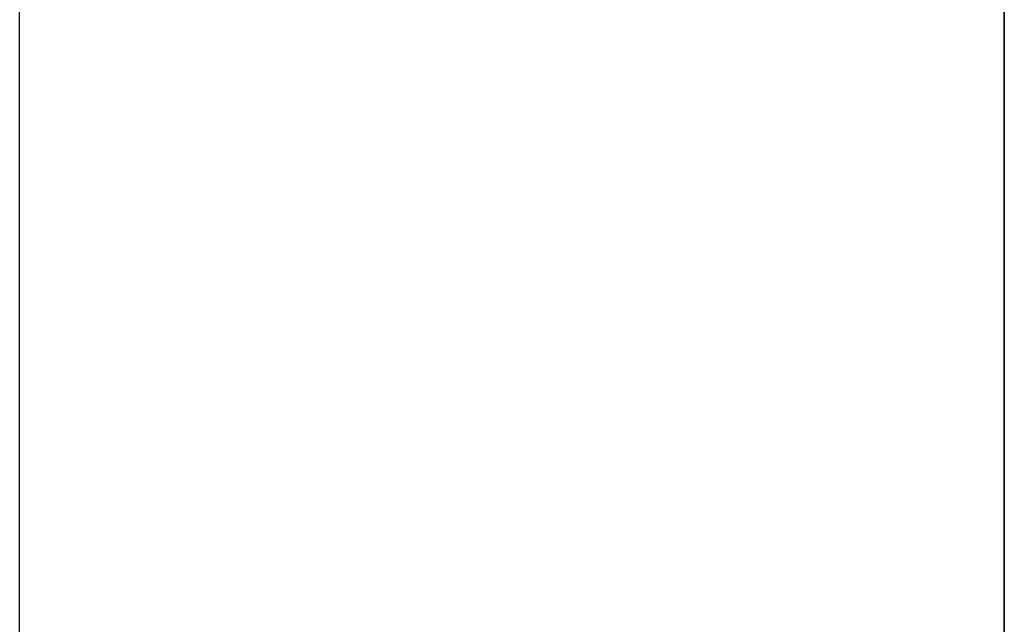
# Model space of a CAD drawing. Extents: x -270 to 272, y -152 to 146.
# Tile 463 of 656: x 228.468 to 228.568, y -23.2078 to -23.1464. Entities that reach past the tile are written whole.
import ezdxf

# ---------------------------------------------------------------- set-up
doc = ezdxf.new("R2010")
doc.units = 0
doc.layers.get('0').update_dxf_attribs({"linetype": 'CONTINUOUS'})

msp = doc.modelspace()

# ---------------------------------------------------------------- linework, layer by layer
for p, q in [((228.56797, -22.88059), (228.56797, -24.60559)), ((228.56797, -24.60559), (228.56797, -22.88059)), ((228.56797, -22.88059), (228.56797, -24.60559)), ((228.56797, -24.60559), (228.56797, -22.88059)), ((228.56797, -22.88059), (228.56797, -24.60559)), ((228.56797, -24.60559), (228.56797, -22.88059)), ((228.56797, -22.88059), (228.56797, -24.60559)), ((228.56797, -24.60559), (228.56797, -22.88059)), ((228.56797, -22.88059), (228.56797, -24.60559)), ((228.56797, -24.60559), (228.56797, -22.88059)), ((228.56797, -22.88059), (228.56797, -24.60559)), ((228.56797, -24.60559), (228.56797, -22.88059)), ((228.56797, -22.88059), (228.56797, -24.60559)), ((228.56797, -24.60559), (228.56797, -22.88059)), ((228.56797, -22.88059), (228.56797, -24.60559)), ((228.56797, -24.60559), (228.56797, -22.88059)), ((228.56797, -22.88059), (228.56797, -24.60559)), ((228.56797, -24.60559), (228.56797, -22.88059)), ((228.56797, -22.88059), (228.56797, -24.60559)), ((228.56797, -24.60559), (228.56797, -22.88059)), ((228.56797, -22.88059), (228.56797, -24.60559)), ((228.56797, -24.60559), (228.56797, -22.88059)), ((228.56797, -22.88059), (228.56797, -24.60559)), ((228.56797, -24.60559), (228.56797, -22.88059)), ((228.56797, -22.88059), (228.56797, -24.60559)), ((228.56797, -24.60559), (228.56797, -22.88059)), ((228.56797, -22.88059), (228.56797, -24.60559)), ((228.56797, -24.60559), (228.56797, -22.88059)), ((228.56797, -23.03621), (228.56797, -24.67467)), ((228.46797, -24.69459), (228.46797, -23.05459))]:
    msp.add_line(p, q)

doc.saveas('drawing.dxf')
